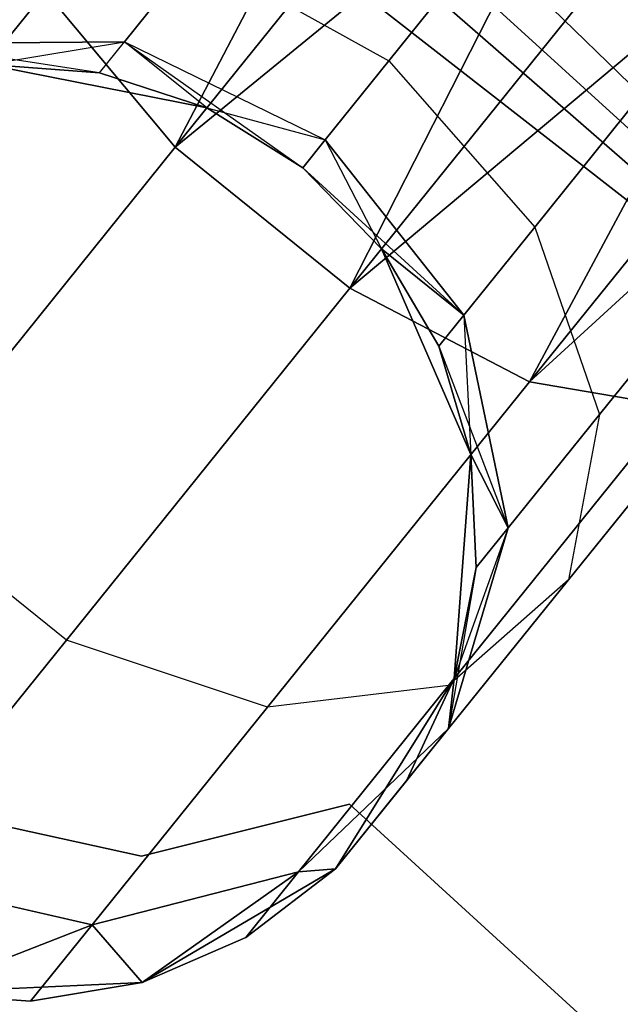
# Model space of a CAD drawing. Extents: x -91 to 91, y -91 to 262.
# Tile 457 of 480: x 37.94 to 39.22, y 46.08 to 48.18. Entities that reach past the tile are written whole.
import ezdxf

# ---------------------------------------------------------------- set-up
doc = ezdxf.new("R2010")
doc.units = 0
doc.header["$LTSCALE"] = 25.4
doc.layers.get('0').update_dxf_attribs({"linetype": 'CONTINUOUS'})

# ---------------------------------------------------------------- blocks, each defined once
blk = doc.blocks.new('ETE0_STL_1')
at = {"color": 0}
for p, q in [((41.2237, 46.243, 327.5076), (34.8351, 51.2281, 327.5076)), ((34.8351, 51.2281, 328.5076), (41.2237, 46.243, 328.5076)), ((41.2237, 46.243, 327.5076), (34.8351, 51.2281, 327.5076)), ((34.8351, 51.2281, 328.5076), (41.2237, 46.243, 328.5076)), ((43.733, 43.9479, 159.5), (37.6225, 49.2803, 159.5)), ((37.6225, 49.2803, 169), (43.733, 43.9479, 169)), ((37.6225, 49.2803, 169), (43.733, 43.9479, 169)), ((43.733, 43.9479, 159.5), (37.6225, 49.2803, 159.5)), ((38.2684, 47.9101, 319.2628), (38.8062, 48.9369, 319.1222)), ((38.2684, 47.9101, 319.2628), (38.8062, 48.9369, 319.1222)), ((38.8062, 48.9369, 170.8931), (38.2684, 47.9101, 170.7524)), ((38.8062, 48.9369, 170.8931), (38.2684, 47.9101, 170.7524)), ((38.2684, 47.9101, 319.2628), (38.9817, 48.7955, 319.0367)), ((38.2684, 47.9101, 319.2628), (38.9817, 48.7955, 319.0367)), ((38.9817, 48.7955, 170.9785), (38.2684, 47.9101, 170.7524)), ((38.9817, 48.7955, 170.9785), (38.2684, 47.9101, 170.7524)), ((38.2684, 47.9101, 319.2628), (39.1681, 48.6453, 319.0076)), ((38.2684, 47.9101, 319.2628), (39.1681, 48.6453, 319.0076)), ((39.1681, 48.6453, 171.0076), (38.2684, 47.9101, 170.7524)), ((39.1681, 48.6453, 171.0076), (38.2684, 47.9101, 170.7524)), ((38.6412, 47.6098, 319.2628), (39.1681, 48.6453, 319.0076)), ((38.6412, 47.6098, 319.2628), (39.1681, 48.6453, 319.0076)), ((39.1681, 48.6453, 171.0076), (38.6412, 47.6098, 170.7524)), ((39.1681, 48.6453, 171.0076), (38.6412, 47.6098, 170.7524)), ((38.6412, 47.6098, 319.2628), (39.3544, 48.4952, 319.0367)), ((38.6412, 47.6098, 319.2628), (39.3544, 48.4952, 319.0367)), ((39.3544, 48.4952, 170.9785), (38.6412, 47.6098, 170.7524)), ((39.3544, 48.4952, 170.9785), (38.6412, 47.6098, 170.7524)), ((38.6948, 48.4429, 330.5076), (44.6868, 42.9777, 330.5076)), ((44.6868, 42.9777, 321.0076), (38.6948, 48.4429, 321.0076)), ((44.6868, 42.9777, 321.0076), (38.6948, 48.4429, 321.0076)), ((38.6948, 48.4429, 330.5076), (44.6868, 42.9777, 330.5076)), ((38.6412, 47.6098, 319.2628), (39.53, 48.3538, 319.1222)), ((38.6412, 47.6098, 319.2628), (39.53, 48.3538, 319.1222)), ((39.53, 48.3538, 170.8931), (38.6412, 47.6098, 170.7524)), ((39.53, 48.3538, 170.8931), (38.6412, 47.6098, 170.7524)), ((38.928, 48.3473, 321.0837), (38.7245, 48.0947, 321.3005)), ((38.928, 48.3473, 321.0837), (38.7245, 48.0947, 321.3005)), ((38.7245, 48.0947, 168.7147), (38.928, 48.3473, 168.9315)), ((38.7245, 48.0947, 168.7147), (38.928, 48.3473, 168.9315)), ((38.928, 48.3473, 321.0837), (39.2624, 48.0217, 320.9779)), ((38.928, 48.3473, 321.0837), (39.2624, 48.0217, 320.9779)), ((39.2624, 48.0217, 169.0373), (38.928, 48.3473, 168.9315)), ((39.2624, 48.0217, 169.0373), (38.928, 48.3473, 168.9315)), ((39.0246, 47.4102, 319.4683), (39.53, 48.3538, 319.1222)), ((39.0246, 47.4102, 319.4683), (39.53, 48.3538, 319.1222)), ((39.53, 48.3538, 170.8931), (39.0246, 47.4102, 170.5469)), ((39.53, 48.3538, 170.8931), (39.0246, 47.4102, 170.5469)), ((38.1602, 48.135, 321.5811), (38.3117, 48.3232, 321.2195)), ((38.1602, 48.135, 321.5811), (38.3117, 48.3232, 321.2195)), ((38.3117, 48.3232, 168.7957), (38.1602, 48.135, 168.4341)), ((38.3117, 48.3232, 168.7957), (38.1602, 48.135, 168.4341)), ((38.3117, 48.3232, 321.2195), (38.7245, 48.0947, 321.3005)), ((38.3117, 48.3232, 321.2195), (38.7245, 48.0947, 321.3005)), ((38.3117, 48.3232, 168.7957), (38.7245, 48.0947, 168.7147)), ((38.3117, 48.3232, 168.7957), (38.7245, 48.0947, 168.7147)), ((37.4324, 47.5479, 320.0641), (37.9918, 48.2423, 319.4683)), ((37.4324, 47.5479, 320.0641), (37.9918, 48.2423, 319.4683)), ((37.9918, 48.2423, 170.5469), (37.4324, 47.5479, 169.9511)), ((37.9918, 48.2423, 170.5469), (37.4324, 47.5479, 169.9511)), ((38.2684, 47.9101, 319.2628), (37.9918, 48.2423, 319.4683)), ((38.2684, 47.9101, 319.2628), (37.9918, 48.2423, 319.4683)), ((37.9918, 48.2423, 170.5469), (38.2684, 47.9101, 170.7524)), ((37.9918, 48.2423, 170.5469), (38.2684, 47.9101, 170.7524)), ((39.0246, 47.4102, 319.4683), (39.6845, 48.2293, 319.2591)), ((39.0246, 47.4102, 319.4683), (39.6845, 48.2293, 319.2591)), ((39.6845, 48.2293, 170.7561), (39.0246, 47.4102, 170.5469)), ((39.6845, 48.2293, 170.7561), (39.0246, 47.4102, 170.5469)), ((37.6972, 48.1314, 321.4596), (38.1602, 48.135, 321.5811)), ((37.6972, 48.1314, 321.4596), (38.1602, 48.135, 321.5811)), ((38.1602, 48.135, 168.4341), (37.6972, 48.1314, 168.5556)), ((38.1602, 48.135, 168.4341), (37.6972, 48.1314, 168.5556)), ((38.107, 48.0689, 168.0076), (37.6972, 48.1314, 168.5556)), ((38.107, 48.0689, 168.0076), (37.6972, 48.1314, 168.5556)), ((37.8665, 48.0868, 322.0076), (38.1602, 48.135, 321.5811)), ((37.8665, 48.0868, 322.0076), (38.1602, 48.135, 321.5811)), ((38.107, 48.0689, 322.0076), (38.1602, 48.135, 321.5811)), ((38.107, 48.0689, 322.0076), (38.1602, 48.135, 321.5811)), ((38.107, 48.0689, 168.0076), (38.1602, 48.135, 168.4341)), ((38.107, 48.0689, 168.0076), (38.1602, 48.135, 168.4341)), ((38.3361, 47.9941, 322.0076), (38.1602, 48.135, 321.5811)), ((38.1602, 48.135, 321.5811), (38.5885, 47.9259, 321.6249)), ((38.1602, 48.135, 321.5811), (38.5885, 47.9259, 321.6249)), ((38.3361, 47.9941, 322.0076), (38.1602, 48.135, 321.5811)), ((38.3361, 47.9941, 168.0076), (38.1602, 48.135, 168.4341)), ((38.1602, 48.135, 168.4341), (38.5407, 47.8666, 168.0076)), ((38.3361, 47.9941, 168.0076), (38.1602, 48.135, 168.4341)), ((38.1602, 48.135, 168.4341), (38.5407, 47.8666, 168.0076)), ((38.1602, 48.135, 168.4341), (38.5885, 47.9259, 168.3903)), ((38.1602, 48.135, 168.4341), (38.5885, 47.9259, 168.3903)), ((39.0246, 47.4102, 319.4683), (39.809, 48.129, 319.4395)), ((39.0246, 47.4102, 319.4683), (39.809, 48.129, 319.4395)), ((39.809, 48.129, 170.5757), (39.0246, 47.4102, 170.5469)), ((39.809, 48.129, 170.5757), (39.0246, 47.4102, 170.5469)), ((38.3361, 47.9941, 327.5076), (37.8665, 48.0868, 327.5076)), ((37.8665, 48.0868, 163.5076), (38.3361, 47.9941, 163.5076)), ((38.107, 48.0689, 322.0076), (37.8665, 48.0868, 327.5076)), ((38.3361, 47.9941, 327.5076), (37.8665, 48.0868, 327.5076)), ((38.107, 48.0689, 322.0076), (37.8665, 48.0868, 322.0076)), ((38.107, 48.0689, 322.0076), (37.8665, 48.0868, 327.5076)), ((38.107, 48.0689, 322.0076), (37.8665, 48.0868, 322.0076)), ((38.107, 48.0689, 168.0076), (37.8665, 48.0868, 168.0076)), ((37.8665, 48.0868, 163.5076), (38.107, 48.0689, 168.0076)), ((37.8665, 48.0868, 163.5076), (38.3361, 47.9941, 163.5076)), ((38.107, 48.0689, 168.0076), (37.8665, 48.0868, 168.0076)), ((37.8665, 48.0868, 163.5076), (38.107, 48.0689, 168.0076)), ((38.7245, 48.0947, 321.3005), (38.5885, 47.9259, 321.6249)), ((38.7245, 48.0947, 321.3005), (38.5885, 47.9259, 321.6249)), ((38.5885, 47.9259, 168.3903), (38.7245, 48.0947, 168.7147)), ((38.5885, 47.9259, 168.3903), (38.7245, 48.0947, 168.7147)), ((38.7245, 48.0947, 321.3005), (39.0355, 47.7401, 321.2195)), ((38.7245, 48.0947, 321.3005), (39.0355, 47.7401, 321.2195)), ((38.7245, 48.0947, 168.7147), (39.0355, 47.7401, 168.7957)), ((38.7245, 48.0947, 168.7147), (39.0355, 47.7401, 168.7957)), ((38.3361, 47.9941, 322.0076), (38.107, 48.0689, 322.0076)), ((38.107, 48.0689, 322.0076), (38.3361, 47.9941, 327.5076)), ((38.107, 48.0689, 322.0076), (38.3361, 47.9941, 327.5076)), ((38.3361, 47.9941, 322.0076), (38.107, 48.0689, 322.0076)), ((38.3361, 47.9941, 168.0076), (38.107, 48.0689, 168.0076)), ((38.107, 48.0689, 168.0076), (38.3361, 47.9941, 163.5076)), ((38.107, 48.0689, 168.0076), (38.3361, 47.9941, 163.5076)), ((38.3361, 47.9941, 168.0076), (38.107, 48.0689, 168.0076)), ((39.0355, 47.7401, 321.2195), (39.2624, 48.0217, 320.9779)), ((39.0355, 47.7401, 321.2195), (39.2624, 48.0217, 320.9779)), ((39.2624, 48.0217, 169.0373), (39.0355, 47.7401, 168.7957)), ((39.2624, 48.0217, 169.0373), (39.0355, 47.7401, 168.7957)), ((38.5407, 47.8666, 327.5076), (38.3361, 47.9941, 327.5076)), ((38.3361, 47.9941, 163.5076), (38.5407, 47.8666, 163.5076)), ((38.5407, 47.8666, 322.0076), (38.3361, 47.9941, 322.0076)), ((38.3361, 47.9941, 322.0076), (38.3361, 47.9941, 327.5076)), ((38.5407, 47.8666, 327.5076), (38.3361, 47.9941, 327.5076)), ((38.3361, 47.9941, 322.0076), (38.3361, 47.9941, 327.5076)), ((38.3361, 47.9941, 322.0076), (38.5885, 47.9259, 321.6249)), ((38.3361, 47.9941, 322.0076), (38.5885, 47.9259, 321.6249)), ((38.5407, 47.8666, 322.0076), (38.3361, 47.9941, 322.0076)), ((38.5407, 47.8666, 168.0076), (38.3361, 47.9941, 168.0076)), ((38.3361, 47.9941, 168.0076), (38.3361, 47.9941, 163.5076)), ((38.3361, 47.9941, 168.0076), (38.3361, 47.9941, 163.5076)), ((38.5407, 47.8666, 168.0076), (38.3361, 47.9941, 168.0076)), ((38.3361, 47.9941, 163.5076), (38.5407, 47.8666, 163.5076)), ((38.5885, 47.9259, 321.6249), (38.5407, 47.8666, 322.0076)), ((38.5885, 47.9259, 321.6249), (38.5407, 47.8666, 322.0076)), ((38.5407, 47.8666, 168.0076), (38.5885, 47.9259, 168.3903)), ((38.5407, 47.8666, 168.0076), (38.5885, 47.9259, 168.3903)), ((38.884, 47.5519, 321.5811), (38.5885, 47.9259, 321.6249)), ((38.884, 47.5519, 321.5811), (38.5885, 47.9259, 321.6249)), ((38.5885, 47.9259, 168.3903), (38.7089, 47.6938, 168.0076)), ((38.5885, 47.9259, 168.3903), (38.7089, 47.6938, 168.0076)), ((38.5885, 47.9259, 168.3903), (38.884, 47.5519, 168.4341)), ((38.5885, 47.9259, 168.3903), (38.884, 47.5519, 168.4341)), ((37.6638, 47.1595, 319.9068), (38.2684, 47.9101, 319.2628)), ((37.6638, 47.1595, 319.9068), (38.2684, 47.9101, 319.2628)), ((38.2684, 47.9101, 170.7524), (37.6638, 47.1595, 170.1084)), ((38.2684, 47.9101, 170.7524), (37.6638, 47.1595, 170.1084)), ((38.6412, 47.6098, 319.2628), (38.2684, 47.9101, 319.2628)), ((38.6412, 47.6098, 319.2628), (38.2684, 47.9101, 319.2628)), ((38.2684, 47.9101, 170.7524), (38.6412, 47.6098, 170.7524)), ((38.2684, 47.9101, 170.7524), (38.6412, 47.6098, 170.7524)), ((38.7089, 47.6938, 327.5076), (38.5407, 47.8666, 327.5076)), ((38.5407, 47.8666, 163.5076), (38.7089, 47.6938, 163.5076)), ((38.7089, 47.6938, 322.0076), (38.5407, 47.8666, 322.0076)), ((38.5407, 47.8666, 322.0076), (38.5407, 47.8666, 327.5076)), ((38.7089, 47.6938, 327.5076), (38.5407, 47.8666, 327.5076)), ((38.5407, 47.8666, 322.0076), (38.5407, 47.8666, 327.5076)), ((38.5407, 47.8666, 322.0076), (38.884, 47.5519, 321.5811)), ((38.7089, 47.6938, 322.0076), (38.5407, 47.8666, 322.0076)), ((38.5407, 47.8666, 322.0076), (38.884, 47.5519, 321.5811)), ((38.7089, 47.6938, 168.0076), (38.5407, 47.8666, 168.0076)), ((38.5407, 47.8666, 168.0076), (38.5407, 47.8666, 163.5076)), ((38.5407, 47.8666, 168.0076), (38.5407, 47.8666, 163.5076)), ((38.7089, 47.6938, 168.0076), (38.5407, 47.8666, 168.0076)), ((38.5407, 47.8666, 163.5076), (38.7089, 47.6938, 163.5076)), ((38.884, 47.5519, 321.5811), (39.0355, 47.7401, 321.2195)), ((38.884, 47.5519, 321.5811), (39.0355, 47.7401, 321.2195)), ((39.0355, 47.7401, 168.7957), (38.884, 47.5519, 168.4341)), ((39.0355, 47.7401, 168.7957), (38.884, 47.5519, 168.4341)), ((39.0355, 47.7401, 321.2195), (39.1737, 47.3405, 320.9951)), ((39.0355, 47.7401, 321.2195), (39.1737, 47.3405, 320.9951)), ((39.0355, 47.7401, 168.7957), (39.1737, 47.3405, 169.0201)), ((39.0355, 47.7401, 168.7957), (39.1737, 47.3405, 169.0201)), ((38.8993, 47.2547, 327.5076), (38.7089, 47.6938, 327.5076)), ((38.7089, 47.6938, 163.5076), (38.8993, 47.2547, 163.5076)), ((38.8308, 47.4859, 322.0076), (38.7089, 47.6938, 327.5076)), ((38.8993, 47.2547, 327.5076), (38.7089, 47.6938, 327.5076)), ((38.8308, 47.4859, 322.0076), (38.7089, 47.6938, 327.5076)), ((38.8308, 47.4859, 322.0076), (38.7089, 47.6938, 322.0076)), ((38.7089, 47.6938, 322.0076), (38.7089, 47.6938, 327.5076)), ((38.7089, 47.6938, 322.0076), (38.7089, 47.6938, 327.5076)), ((38.7089, 47.6938, 322.0076), (38.884, 47.5519, 321.5811)), ((38.7089, 47.6938, 322.0076), (38.884, 47.5519, 321.5811)), ((38.8308, 47.4859, 322.0076), (38.7089, 47.6938, 322.0076)), ((38.884, 47.5519, 168.4341), (38.7089, 47.6938, 168.0076)), ((38.884, 47.5519, 168.4341), (38.7089, 47.6938, 168.0076)), ((38.8308, 47.4859, 168.0076), (38.7089, 47.6938, 168.0076)), ((38.7089, 47.6938, 163.5076), (38.8308, 47.4859, 168.0076)), ((38.7089, 47.6938, 163.5076), (38.8993, 47.2547, 163.5076)), ((38.7089, 47.6938, 168.0076), (38.7089, 47.6938, 163.5076)), ((38.7089, 47.6938, 168.0076), (38.7089, 47.6938, 163.5076)), ((38.8308, 47.4859, 168.0076), (38.7089, 47.6938, 168.0076)), ((38.7089, 47.6938, 163.5076), (38.8308, 47.4859, 168.0076)), ((39.1737, 47.3405, 320.9951), (39.4652, 47.7023, 320.6847)), ((39.1737, 47.3405, 320.9951), (39.4652, 47.7023, 320.6847)), ((39.4652, 47.7023, 169.3306), (39.1737, 47.3405, 169.0201)), ((39.4652, 47.7023, 169.3306), (39.1737, 47.3405, 169.0201)), ((38.0365, 46.8592, 319.9068), (38.6412, 47.6098, 319.2628)), ((38.0365, 46.8592, 319.9068), (38.6412, 47.6098, 319.2628)), ((38.6412, 47.6098, 170.7524), (38.0365, 46.8592, 170.1084)), ((38.6412, 47.6098, 170.7524), (38.0365, 46.8592, 170.1084)), ((39.0246, 47.4102, 319.4683), (38.6412, 47.6098, 319.2628)), ((39.0246, 47.4102, 319.4683), (38.6412, 47.6098, 319.2628)), ((38.6412, 47.6098, 170.7524), (39.0246, 47.4102, 170.5469)), ((38.6412, 47.6098, 170.7524), (39.0246, 47.4102, 170.5469)), ((38.8308, 47.4859, 322.0076), (38.884, 47.5519, 321.5811)), ((38.8308, 47.4859, 322.0076), (38.884, 47.5519, 321.5811)), ((38.884, 47.5519, 168.4341), (38.8308, 47.4859, 168.0076)), ((38.884, 47.5519, 168.4341), (38.8308, 47.4859, 168.0076)), ((38.979, 47.0988, 321.4596), (38.884, 47.5519, 321.5811)), ((38.979, 47.0988, 321.4596), (38.884, 47.5519, 321.5811)), ((38.884, 47.5519, 168.4341), (38.8993, 47.2547, 168.0076)), ((38.884, 47.5519, 168.4341), (38.8993, 47.2547, 168.0076)), ((38.884, 47.5519, 168.4341), (38.979, 47.0988, 168.5556)), ((38.884, 47.5519, 168.4341), (38.979, 47.0988, 168.5556)), ((38.8993, 47.2547, 322.0076), (38.8308, 47.4859, 322.0076)), ((38.8308, 47.4859, 322.0076), (38.8993, 47.2547, 327.5076)), ((38.8308, 47.4859, 322.0076), (38.8993, 47.2547, 327.5076)), ((38.8308, 47.4859, 322.0076), (38.979, 47.0988, 321.4596)), ((38.8993, 47.2547, 322.0076), (38.8308, 47.4859, 322.0076)), ((38.8308, 47.4859, 322.0076), (38.979, 47.0988, 321.4596)), ((38.8993, 47.2547, 168.0076), (38.8308, 47.4859, 168.0076)), ((38.8308, 47.4859, 168.0076), (38.8993, 47.2547, 163.5076)), ((38.8308, 47.4859, 168.0076), (38.8993, 47.2547, 163.5076)), ((38.8993, 47.2547, 168.0076), (38.8308, 47.4859, 168.0076)), ((39.1074, 46.9876, 320.6786), (39.4899, 47.4625, 320.2712)), ((39.1074, 46.9876, 320.6786), (39.4899, 47.4625, 320.2712)), ((39.4899, 47.4625, 169.744), (39.1074, 46.9876, 169.3366)), ((39.4899, 47.4625, 169.744), (39.1074, 46.9876, 169.3366)), ((38.4652, 46.7159, 320.0641), (39.0246, 47.4102, 319.4683)), ((38.4652, 46.7159, 320.0641), (39.0246, 47.4102, 319.4683)), ((39.0246, 47.4102, 170.5469), (38.4652, 46.7159, 169.9511)), ((39.0246, 47.4102, 170.5469), (38.4652, 46.7159, 169.9511)), ((39.3309, 47.3571, 319.8322), (39.0246, 47.4102, 319.4683)), ((39.3309, 47.3571, 319.8322), (39.0246, 47.4102, 319.4683)), ((39.0246, 47.4102, 170.5469), (39.3309, 47.3571, 170.183)), ((39.0246, 47.4102, 170.5469), (39.3309, 47.3571, 170.183)), ((38.8517, 46.7622, 320.3427), (39.3309, 47.3571, 319.8322)), ((38.8517, 46.7622, 320.3427), (39.3309, 47.3571, 319.8322)), ((39.3309, 47.3571, 170.183), (38.8517, 46.7622, 169.6726)), ((39.3309, 47.3571, 170.183), (38.8517, 46.7622, 169.6726)), ((38.979, 47.0988, 321.4596), (39.1737, 47.3405, 320.9951)), ((38.979, 47.0988, 321.4596), (39.1737, 47.3405, 320.9951)), ((39.1737, 47.3405, 169.0201), (38.979, 47.0988, 168.5556)), ((39.1737, 47.3405, 169.0201), (38.979, 47.0988, 168.5556)), ((39.1737, 47.3405, 320.9951), (39.1074, 46.9876, 320.6786)), ((39.1737, 47.3405, 320.9951), (39.1074, 46.9876, 320.6786)), ((39.1737, 47.3405, 169.0201), (39.1074, 46.9876, 169.3366)), ((39.1737, 47.3405, 169.0201), (39.1074, 46.9876, 169.3366)), ((38.864, 46.7774, 327.5076), (38.8993, 47.2547, 327.5076)), ((38.8993, 47.2547, 163.5076), (38.864, 46.7774, 163.5076)), ((38.864, 46.7774, 327.5076), (38.8993, 47.2547, 327.5076)), ((38.8993, 47.2547, 163.5076), (38.864, 46.7774, 163.5076)), ((38.9106, 47.0139, 322.0076), (38.8993, 47.2547, 327.5076)), ((38.9106, 47.0139, 322.0076), (38.8993, 47.2547, 322.0076)), ((38.8993, 47.2547, 322.0076), (38.8993, 47.2547, 327.5076)), ((38.9106, 47.0139, 322.0076), (38.8993, 47.2547, 327.5076)), ((38.8993, 47.2547, 322.0076), (38.8993, 47.2547, 327.5076)), ((38.8993, 47.2547, 322.0076), (38.979, 47.0988, 321.4596)), ((38.8993, 47.2547, 322.0076), (38.979, 47.0988, 321.4596)), ((38.9106, 47.0139, 322.0076), (38.8993, 47.2547, 322.0076)), ((38.979, 47.0988, 168.5556), (38.8993, 47.2547, 168.0076)), ((38.979, 47.0988, 168.5556), (38.8993, 47.2547, 168.0076)), ((38.9106, 47.0139, 168.0076), (38.8993, 47.2547, 168.0076)), ((38.8993, 47.2547, 163.5076), (38.9106, 47.0139, 168.0076)), ((38.8993, 47.2547, 168.0076), (38.8993, 47.2547, 163.5076)), ((38.8993, 47.2547, 168.0076), (38.8993, 47.2547, 163.5076)), ((38.9106, 47.0139, 168.0076), (38.8993, 47.2547, 168.0076)), ((38.8993, 47.2547, 163.5076), (38.9106, 47.0139, 168.0076)), ((38.0365, 46.8592, 319.9068), (37.6638, 47.1595, 319.9068)), ((38.0365, 46.8592, 319.9068), (37.6638, 47.1595, 319.9068)), ((38.0365, 46.8592, 170.1084), (37.6638, 47.1595, 170.1084)), ((38.0365, 46.8592, 170.1084), (37.6638, 47.1595, 170.1084)), ((38.8518, 46.6704, 321.2884), (38.979, 47.0988, 321.4596)), ((38.8518, 46.6704, 321.2884), (38.979, 47.0988, 321.4596)), ((38.979, 47.0988, 168.5556), (38.8518, 46.6704, 168.7269)), ((38.979, 47.0988, 168.5556), (38.8518, 46.6704, 168.7269)), ((38.979, 47.0988, 168.5556), (38.864, 46.7774, 168.0076)), ((38.979, 47.0988, 168.5556), (38.864, 46.7774, 168.0076)), ((38.9106, 47.0139, 322.0076), (38.979, 47.0988, 321.4596)), ((38.9106, 47.0139, 322.0076), (38.979, 47.0988, 321.4596)), ((38.979, 47.0988, 168.5556), (38.9106, 47.0139, 168.0076)), ((38.979, 47.0988, 168.5556), (38.9106, 47.0139, 168.0076)), ((38.9106, 47.0139, 322.0076), (38.8518, 46.6704, 321.2884)), ((38.9106, 47.0139, 322.0076), (38.8518, 46.6704, 321.2884)), ((38.864, 46.7774, 322.0076), (38.9106, 47.0139, 322.0076)), ((38.9106, 47.0139, 322.0076), (38.864, 46.7774, 327.5076)), ((38.9106, 47.0139, 322.0076), (38.864, 46.7774, 327.5076)), ((38.864, 46.7774, 322.0076), (38.9106, 47.0139, 322.0076)), ((38.864, 46.7774, 168.0076), (38.9106, 47.0139, 168.0076)), ((38.9106, 47.0139, 168.0076), (38.864, 46.7774, 163.5076)), ((38.9106, 47.0139, 168.0076), (38.864, 46.7774, 163.5076)), ((38.864, 46.7774, 168.0076), (38.9106, 47.0139, 168.0076)), ((39.1074, 46.9876, 320.6786), (38.8517, 46.7622, 320.3427)), ((39.1074, 46.9876, 320.6786), (38.8517, 46.7622, 320.3427)), ((39.1074, 46.9876, 169.3366), (38.8517, 46.7622, 169.6726)), ((39.1074, 46.9876, 169.3366), (38.8517, 46.7622, 169.6726)), ((38.8518, 46.6704, 321.2884), (39.1074, 46.9876, 320.6786)), ((38.8518, 46.6704, 321.2884), (39.1074, 46.9876, 320.6786)), ((39.1074, 46.9876, 169.3366), (38.8518, 46.6704, 168.7269)), ((39.1074, 46.9876, 169.3366), (38.8518, 46.6704, 168.7269)), ((37.6325, 46.3577, 320.8707), (38.0365, 46.8592, 319.9068)), ((37.6325, 46.3577, 320.8707), (38.0365, 46.8592, 319.9068)), ((38.0365, 46.8592, 170.1084), (37.6325, 46.3577, 169.1445)), ((38.0365, 46.8592, 170.1084), (37.6325, 46.3577, 169.1445)), ((38.4652, 46.7159, 320.0641), (38.0365, 46.8592, 319.9068)), ((38.4652, 46.7159, 320.0641), (38.0365, 46.8592, 319.9068)), ((38.4652, 46.7159, 169.9511), (38.0365, 46.8592, 170.1084)), ((38.4652, 46.7159, 169.9511), (38.0365, 46.8592, 170.1084)), ((38.8517, 46.7622, 320.3427), (38.4652, 46.7159, 320.0641)), ((38.8517, 46.7622, 320.3427), (38.4652, 46.7159, 320.0641)), ((38.8517, 46.7622, 169.6726), (38.4652, 46.7159, 169.9511)), ((38.8517, 46.7622, 169.6726), (38.4652, 46.7159, 169.9511)), ((38.5315, 46.3647, 321.1065), (38.8517, 46.7622, 320.3427)), ((38.5315, 46.3647, 321.1065), (38.8517, 46.7622, 320.3427)), ((38.8517, 46.7622, 169.6726), (38.5315, 46.3647, 168.9087)), ((38.8517, 46.7622, 169.6726), (38.5315, 46.3647, 168.9087)), ((38.6108, 46.3712, 327.5076), (38.864, 46.7774, 327.5076)), ((38.864, 46.7774, 163.5076), (38.6108, 46.3712, 163.5076)), ((38.6108, 46.3712, 327.5076), (38.864, 46.7774, 327.5076)), ((38.864, 46.7774, 163.5076), (38.6108, 46.3712, 163.5076)), ((38.7621, 46.559, 322.0076), (38.864, 46.7774, 327.5076)), ((38.7621, 46.559, 322.0076), (38.864, 46.7774, 322.0076)), ((38.7621, 46.559, 322.0076), (38.864, 46.7774, 327.5076)), ((38.7621, 46.559, 322.0076), (38.864, 46.7774, 322.0076)), ((38.7621, 46.559, 168.0076), (38.864, 46.7774, 168.0076)), ((38.864, 46.7774, 163.5076), (38.7621, 46.559, 168.0076)), ((38.7621, 46.559, 168.0076), (38.864, 46.7774, 168.0076)), ((38.864, 46.7774, 163.5076), (38.7621, 46.559, 168.0076)), ((38.864, 46.7774, 322.0076), (38.8518, 46.6704, 321.2884)), ((38.864, 46.7774, 322.0076), (38.8518, 46.6704, 321.2884)), ((38.8518, 46.6704, 168.7269), (38.864, 46.7774, 168.0076)), ((38.8518, 46.6704, 168.7269), (38.864, 46.7774, 168.0076)), ((38.864, 46.7774, 322.0076), (38.864, 46.7774, 327.5076)), ((38.864, 46.7774, 322.0076), (38.864, 46.7774, 327.5076)), ((38.864, 46.7774, 168.0076), (38.864, 46.7774, 163.5076)), ((38.864, 46.7774, 168.0076), (38.864, 46.7774, 163.5076)), ((38.0915, 46.2519, 320.9558), (38.4652, 46.7159, 320.0641)), ((38.0915, 46.2519, 320.9558), (38.4652, 46.7159, 320.0641)), ((38.4652, 46.7159, 169.9511), (38.0915, 46.2519, 169.0594)), ((38.4652, 46.7159, 169.9511), (38.0915, 46.2519, 169.0594)), ((38.5315, 46.3647, 321.1065), (38.8518, 46.6704, 321.2884)), ((38.5315, 46.3647, 321.1065), (38.8518, 46.6704, 321.2884)), ((38.8518, 46.6704, 168.7269), (38.5315, 46.3647, 168.9087)), ((38.8518, 46.6704, 168.7269), (38.5315, 46.3647, 168.9087)), ((38.6108, 46.3712, 322.0076), (38.8518, 46.6704, 321.2884)), ((38.6108, 46.3712, 322.0076), (38.8518, 46.6704, 321.2884)), ((38.8518, 46.6704, 168.7269), (38.6108, 46.3712, 168.0076)), ((38.8518, 46.6704, 168.7269), (38.6108, 46.3712, 168.0076)), ((38.7621, 46.559, 322.0076), (38.8518, 46.6704, 321.2884)), ((38.7621, 46.559, 322.0076), (38.8518, 46.6704, 321.2884)), ((38.8518, 46.6704, 168.7269), (38.7621, 46.559, 168.0076)), ((38.8518, 46.6704, 168.7269), (38.7621, 46.559, 168.0076)), ((38.7621, 46.559, 322.0076), (38.6108, 46.3712, 327.5076)), ((38.7621, 46.559, 322.0076), (38.6108, 46.3712, 327.5076)), ((38.7621, 46.559, 168.0076), (38.6108, 46.3712, 163.5076)), ((38.7621, 46.559, 168.0076), (38.6108, 46.3712, 163.5076)), ((38.1965, 46.3982, 164.5076), (38.6403, 46.5091, 164.5076)), ((38.6403, 46.5091, 162.5076), (38.1965, 46.3982, 162.5076)), ((38.6403, 46.5091, 162.5076), (38.1965, 46.3982, 162.5076)), ((38.1965, 46.3982, 164.5076), (38.6403, 46.5091, 164.5076)), ((38.6403, 46.5091, 164.5076), (38.6403, 46.5091, 162.5076)), ((38.6403, 46.5091, 164.5076), (42.7896, 42.7226, 164.5076)), ((42.7896, 42.7226, 162.5076), (38.6403, 46.5091, 162.5076)), ((38.6403, 46.5091, 164.5076), (38.6403, 46.5091, 162.5076)), ((42.7896, 42.7226, 162.5076), (38.6403, 46.5091, 162.5076)), ((38.6403, 46.5091, 164.5076), (42.7896, 42.7226, 164.5076)), ((37.7497, 46.4965, 164.5076), (38.1965, 46.3982, 164.5076)), ((38.1965, 46.3982, 162.5076), (37.7497, 46.4965, 162.5076)), ((38.1965, 46.3982, 162.5076), (37.7497, 46.4965, 162.5076)), ((37.7497, 46.4965, 164.5076), (38.1965, 46.3982, 164.5076)), ((38.1965, 46.3982, 164.5076), (38.1965, 46.3982, 162.5076)), ((38.1965, 46.3982, 164.5076), (38.1965, 46.3982, 162.5076)), ((38.0915, 46.2519, 320.9558), (38.5315, 46.3647, 321.1065)), ((38.0915, 46.2519, 320.9558), (38.5315, 46.3647, 321.1065)), ((38.5315, 46.3647, 168.9087), (38.0915, 46.2519, 169.0594)), ((38.5315, 46.3647, 168.9087), (38.0915, 46.2519, 169.0594)), ((38.1979, 46.1292, 327.5076), (38.6108, 46.3712, 327.5076)), ((38.6108, 46.3712, 163.5076), (38.1979, 46.1292, 163.5076)), ((38.1979, 46.1292, 327.5076), (38.6108, 46.3712, 327.5076)), ((38.6108, 46.3712, 163.5076), (38.1979, 46.1292, 163.5076)), ((38.1979, 46.1292, 322.0076), (38.5315, 46.3647, 321.1065)), ((38.1979, 46.1292, 322.0076), (38.5315, 46.3647, 321.1065)), ((38.5315, 46.3647, 168.9087), (38.1979, 46.1292, 168.0076)), ((38.5315, 46.3647, 168.9087), (38.1979, 46.1292, 168.0076)), ((38.4191, 46.2251, 322.0076), (38.6108, 46.3712, 327.5076)), ((38.4191, 46.2251, 322.0076), (38.6108, 46.3712, 322.0076)), ((38.4191, 46.2251, 322.0076), (38.6108, 46.3712, 327.5076)), ((38.4191, 46.2251, 322.0076), (38.6108, 46.3712, 322.0076)), ((38.4191, 46.2251, 168.0076), (38.6108, 46.3712, 168.0076)), ((38.6108, 46.3712, 163.5076), (38.4191, 46.2251, 168.0076)), ((38.4191, 46.2251, 168.0076), (38.6108, 46.3712, 168.0076)), ((38.6108, 46.3712, 163.5076), (38.4191, 46.2251, 168.0076)), ((38.4191, 46.2251, 322.0076), (38.5315, 46.3647, 321.1065)), ((38.4191, 46.2251, 322.0076), (38.5315, 46.3647, 321.1065)), ((38.5315, 46.3647, 168.9087), (38.4191, 46.2251, 168.0076)), ((38.5315, 46.3647, 168.9087), (38.4191, 46.2251, 168.0076)), ((38.6108, 46.3712, 322.0076), (38.5315, 46.3647, 321.1065)), ((38.6108, 46.3712, 322.0076), (38.5315, 46.3647, 321.1065)), ((38.5315, 46.3647, 168.9087), (38.6108, 46.3712, 168.0076)), ((38.5315, 46.3647, 168.9087), (38.6108, 46.3712, 168.0076)), ((38.6108, 46.3712, 322.0076), (38.6108, 46.3712, 327.5076)), ((38.6108, 46.3712, 322.0076), (38.6108, 46.3712, 327.5076)), ((38.6108, 46.3712, 168.0076), (38.6108, 46.3712, 163.5076)), ((38.6108, 46.3712, 168.0076), (38.6108, 46.3712, 163.5076)), ((37.6325, 46.3577, 320.8707), (38.0915, 46.2519, 320.9558)), ((37.6325, 46.3577, 320.8707), (38.0915, 46.2519, 320.9558)), ((38.0915, 46.2519, 169.0594), (37.6325, 46.3577, 169.1445)), ((38.0915, 46.2519, 169.0594), (37.6325, 46.3577, 169.1445)), ((37.7198, 46.1068, 322.0076), (38.0915, 46.2519, 320.9558)), ((37.7198, 46.1068, 322.0076), (38.0915, 46.2519, 320.9558)), ((38.0915, 46.2519, 169.0594), (37.7198, 46.1068, 168.0076)), ((38.0915, 46.2519, 169.0594), (37.7198, 46.1068, 168.0076)), ((37.9602, 46.089, 322.0076), (38.0915, 46.2519, 320.9558)), ((37.9602, 46.089, 322.0076), (38.0915, 46.2519, 320.9558)), ((38.0915, 46.2519, 169.0594), (37.9602, 46.089, 168.0076)), ((38.0915, 46.2519, 169.0594), (37.9602, 46.089, 168.0076)), ((38.1979, 46.1292, 322.0076), (38.0915, 46.2519, 320.9558)), ((38.1979, 46.1292, 322.0076), (38.0915, 46.2519, 320.9558)), ((38.0915, 46.2519, 169.0594), (38.1979, 46.1292, 168.0076)), ((38.0915, 46.2519, 169.0594), (38.1979, 46.1292, 168.0076)), ((38.1979, 46.1292, 322.0076), (38.4191, 46.2251, 322.0076)), ((38.4191, 46.2251, 322.0076), (38.1979, 46.1292, 327.5076)), ((38.4191, 46.2251, 322.0076), (38.1979, 46.1292, 327.5076)), ((38.1979, 46.1292, 322.0076), (38.4191, 46.2251, 322.0076)), ((38.1979, 46.1292, 168.0076), (38.4191, 46.2251, 168.0076)), ((38.4191, 46.2251, 168.0076), (38.1979, 46.1292, 163.5076)), ((38.4191, 46.2251, 168.0076), (38.1979, 46.1292, 163.5076)), ((38.1979, 46.1292, 168.0076), (38.4191, 46.2251, 168.0076)), ((37.7198, 46.1068, 327.5076), (38.1979, 46.1292, 327.5076)), ((38.1979, 46.1292, 163.5076), (37.7198, 46.1068, 163.5076)), ((37.7198, 46.1068, 327.5076), (38.1979, 46.1292, 327.5076)), ((38.1979, 46.1292, 163.5076), (37.7198, 46.1068, 163.5076)), ((37.9602, 46.089, 322.0076), (38.1979, 46.1292, 327.5076)), ((37.9602, 46.089, 322.0076), (38.1979, 46.1292, 322.0076)), ((37.9602, 46.089, 322.0076), (38.1979, 46.1292, 327.5076)), ((37.9602, 46.089, 322.0076), (38.1979, 46.1292, 322.0076)), ((37.9602, 46.089, 168.0076), (38.1979, 46.1292, 168.0076)), ((38.1979, 46.1292, 163.5076), (37.9602, 46.089, 168.0076)), ((37.9602, 46.089, 168.0076), (38.1979, 46.1292, 168.0076)), ((38.1979, 46.1292, 163.5076), (37.9602, 46.089, 168.0076)), ((38.1979, 46.1292, 322.0076), (38.1979, 46.1292, 327.5076)), ((38.1979, 46.1292, 322.0076), (38.1979, 46.1292, 327.5076)), ((38.1979, 46.1292, 168.0076), (38.1979, 46.1292, 163.5076)), ((38.1979, 46.1292, 168.0076), (38.1979, 46.1292, 163.5076)), ((37.7198, 46.1068, 322.0076), (37.9602, 46.089, 322.0076)), ((37.9602, 46.089, 322.0076), (37.7198, 46.1068, 327.5076)), ((37.9602, 46.089, 322.0076), (37.7198, 46.1068, 327.5076)), ((37.7198, 46.1068, 322.0076), (37.9602, 46.089, 322.0076)), ((37.7198, 46.1068, 168.0076), (37.9602, 46.089, 168.0076)), ((37.9602, 46.089, 168.0076), (37.7198, 46.1068, 163.5076)), ((37.9602, 46.089, 168.0076), (37.7198, 46.1068, 163.5076)), ((37.7198, 46.1068, 168.0076), (37.9602, 46.089, 168.0076))]:
    blk.add_line(p, q, dxfattribs=at)

msp = doc.modelspace()

# ---------------------------------------------------------------- block references
at = {"color": 253}
msp.add_blockref('ETE0_STL_1', (0, 0), dxfattribs=at)

doc.saveas('drawing.dxf')
